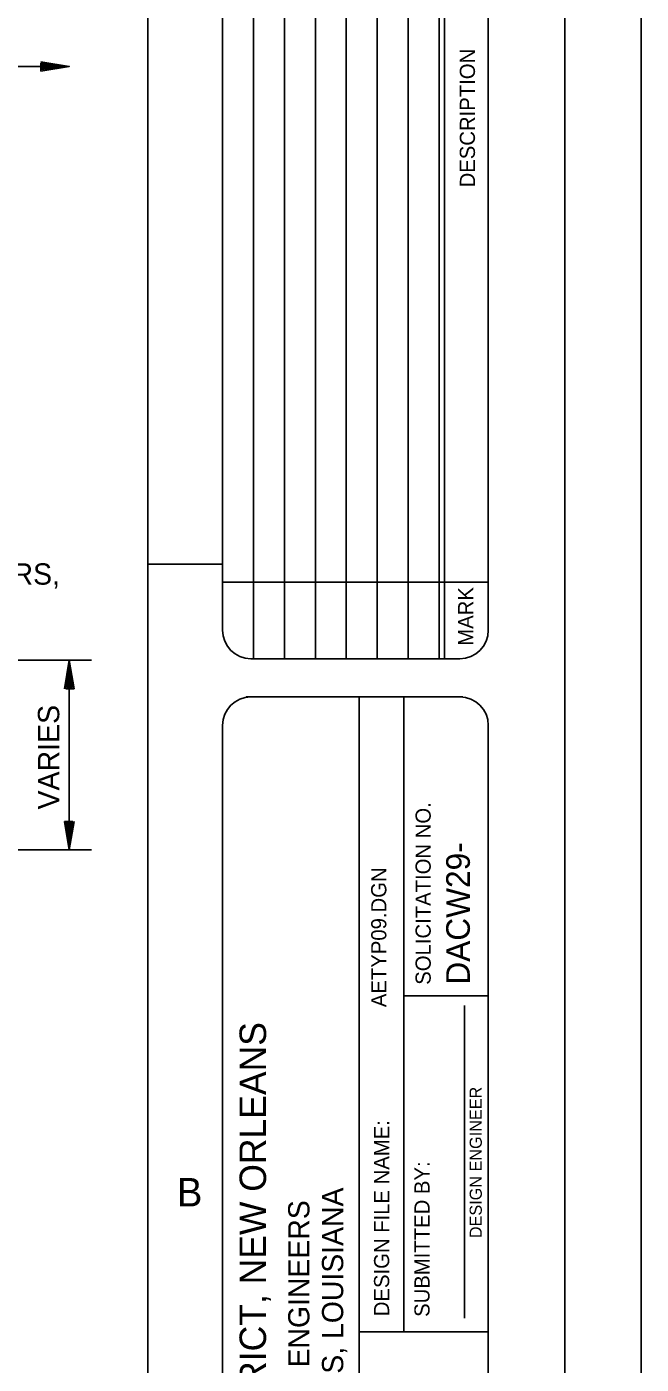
# Model space of a CAD drawing. Extents: x 22369.6 to 22428.3, y 22369.6 to 22415.
# Drawn here: x 22422.89 to 22428.29, y 22385.26 to 22397.02 of the extents above; entities that cross this region are included whole.
import ezdxf

# ---------------------------------------------------------------- set-up
doc = ezdxf.new("R2010")
doc.units = 0
for name, color, linetype in [('Level 1', 7, 'Continuous'), ('Level 10', 7, 'Continuous'), ('Level 2', 7, 'Continuous'), ('Level 4', 7, 'Continuous'), ('Level 7', 7, 'Continuous'), ('Level 8', 7, 'Continuous'), ('Level 9', 7, 'Continuous')]:
    doc.layers.add(name, color=color, linetype=linetype)

msp = doc.modelspace()

# ---------------------------------------------------------------- linework, layer by layer
at = {"layer": 'Level 1'}
for p, q in [((22424.88, 22411.461), (22424.88, 22391.461)), ((22425.152, 22411.461), (22425.152, 22391.461)), ((22425.424, 22411.461), (22425.424, 22391.461)), ((22425.696, 22411.461), (22425.696, 22391.461)), ((22425.968, 22411.461), (22425.968, 22391.461)), ((22426.24, 22411.461), (22426.24, 22391.461)), ((22426.512, 22411.461), (22426.512, 22391.461)), ((22426.56, 22411.461), (22426.56, 22391.461)), ((22423.261, 22396.669), (22419.372, 22396.669)), ((22421.649, 22391.447), (22423.455, 22391.447)), ((22423.261, 22389.78), (22423.261, 22391.447)), ((22423.261, 22391.447), (22423.261, 22391.447)), ((22423.261, 22391.354), (22423.261, 22391.354)), ((22426.694, 22391.461), (22424.858, 22391.461)), ((22426.72, 22391.125), (22424.816, 22391.125)), ((22425.808, 22391.125), (22425.808, 22379.957)), ((22423.261, 22389.872), (22423.261, 22389.872)), ((22421.649, 22389.78), (22423.455, 22389.78)), ((22423.261, 22389.78), (22423.261, 22389.78))]:
    msp.add_line(p, q, dxfattribs=at)
msp.add_lwpolyline([(22369.621, 22414.965), (22428.288, 22414.965), (22428.288, 22369.621), (22369.621, 22369.621)], close=True, dxfattribs=at)
for points in [[(22424.608, 22391.711), (22424.608, 22411.211)], [(22426.944, 22391.711), (22426.944, 22411.211)], [(22426.694, 22391.125), (22424.858, 22391.125)], [(22424.608, 22380.207), (22424.608, 22390.875)], [(22426.944, 22380.207), (22426.944, 22390.875)]]:
    msp.add_lwpolyline(points, dxfattribs=at)
for centre, start, end in [((22424.858, 22391.711), 180, 270), ((22426.694, 22391.711), 270, 0), ((22424.858, 22390.875), 90, 180), ((22426.694, 22390.875), 0, 90)]:
    msp.add_arc(centre, 0.25, start, end, dxfattribs=at)
at = {"layer": 'Level 10'}
msp.add_line((22423.952, 22392.293), (22424.608, 22392.293), dxfattribs=at)
at = {"layer": 'Level 2'}
for p, q in [((22426.202, 22391.125), (22426.202, 22385.541)), ((22426.944, 22388.496), (22426.202, 22388.496)), ((22426.736, 22385.662), (22426.736, 22388.411)), ((22426.944, 22385.541), (22425.808, 22385.541))]:
    msp.add_line(p, q, dxfattribs=at)
for points in [[(22423.012, 22396.71), (22423.261, 22396.669), (22423.012, 22396.627), (22423.012, 22396.698), (22423.192, 22396.669), (22423.023, 22396.641), (22423.023, 22396.686), (22423.125, 22396.669), (22423.033, 22396.654), (22423.033, 22396.673), (22423.056, 22396.669)], [(22423.22, 22391.197), (22423.261, 22391.447), (22423.303, 22391.197), (22423.232, 22391.197), (22423.261, 22391.377), (22423.289, 22391.208), (22423.244, 22391.208), (22423.261, 22391.311), (22423.276, 22391.219), (22423.257, 22391.219), (22423.261, 22391.241)], [(22423.303, 22390.029), (22423.261, 22389.78), (22423.22, 22390.029), (22423.291, 22390.029), (22423.261, 22389.849), (22423.233, 22390.019), (22423.279, 22390.019), (22423.261, 22389.916), (22423.247, 22390.008), (22423.265, 22390.008), (22423.261, 22389.985)]]:
    msp.add_lwpolyline(points, dxfattribs=at)
at = {"layer": 'Level 7'}
msp.add_line((22426.944, 22392.133), (22424.608, 22392.133), dxfattribs=at)
at = {"layer": 'Level 8'}
for p, q in [((22423.192, 22396.669), (22423.192, 22396.669)), ((22423.261, 22396.669), (22423.261, 22396.669)), ((22423.261, 22391.447), (22423.261, 22391.447)), ((22423.261, 22391.377), (22423.261, 22391.377)), ((22423.261, 22389.849), (22423.261, 22389.849)), ((22423.261, 22389.78), (22423.261, 22389.78))]:
    msp.add_line(p, q, dxfattribs=at)
at = {"layer": 'Level 9'}
msp.add_line((22427.616, 22370.293), (22427.616, 22414.293), dxfattribs=at)
msp.add_lwpolyline([(22423.952, 22370.293), (22423.952, 22414.293)], dxfattribs=at)

# ---------------------------------------------------------------- texts
at = {"layer": 'Level 1'}
for s, height, p in [('DESCRIPTION', 0.13333, (22426.827, 22395.605)), ('MARK', 0.1333, (22426.812, 22391.575)), ('SOLICITATION NO.', 0.13334, (22426.438, 22388.594)), ('AETYP09.DGN', 0.13334, (22426.048, 22388.397)), ('U. S. ARMY ENGINEER DISTRICT, NEW ORLEANS', 0.23333, (22424.991, 22380.863)), ('DESIGN ENGINEER', 0.10665, (22426.887, 22386.366)), ('DESIGN FILE NAME:', 0.13334, (22426.073, 22385.68)), ('SUBMITTED BY:', 0.13334, (22426.428, 22385.674))]:
    msp.add_text(s, height=height, rotation=90, dxfattribs=at).set_placement(p)
msp.add_text('B', height=0.25, dxfattribs=at).set_placement((22424.208, 22386.645))
at = {"layer": 'Level 4'}
msp.add_text('#5 U-BARS,', height=0.1875, dxfattribs=at).set_placement((22421.814, 22392.112))
msp.add_text('VARIES', height=0.1875, rotation=90, dxfattribs=at).set_placement((22423.173, 22390.135))
at = {"layer": 'Level 7'}
for s, height, p in [('DACW29-', 0.208, (22426.782, 22388.595)), ('NEW ORLEANS, LOUISIANA', 0.18667, (22425.669, 22383.496)), ('CORPS OF ENGINEERS', 0.18667, (22425.372, 22383.856))]:
    msp.add_text(s, height=height, rotation=90, dxfattribs=at).set_placement(p)

doc.saveas('drawing.dxf')
